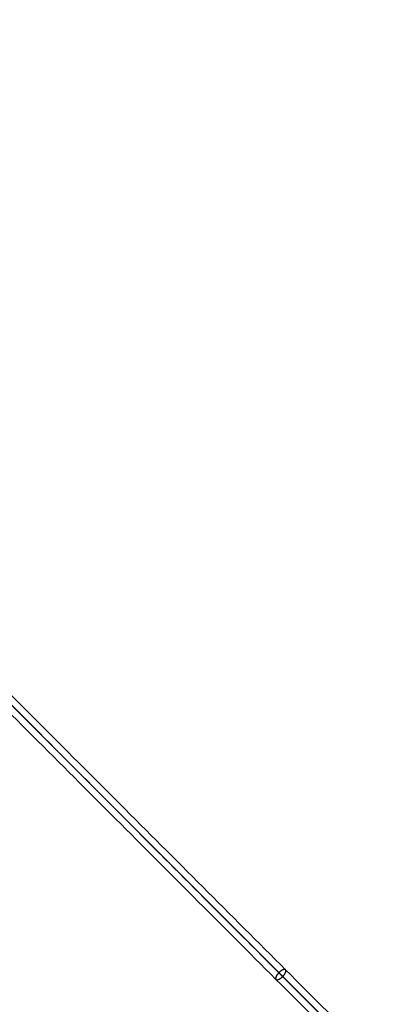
# Model space of a CAD drawing. Header units: millimetres. Extents: x -657 to 864, y -831 to 851.
# Tile 356 of 656: x -474 to -445, y 49 to 127. Entities that reach past the tile are written whole.
import ezdxf

# ---------------------------------------------------------------- set-up
doc = ezdxf.new("R2010")
doc.units = ezdxf.units.MM
doc.layers.add('Default', color=7, linetype='Continuous', true_color=0x000000)

msp = doc.modelspace()

# ---------------------------------------------------------------- linework, layer by layer
at = {"layer": 'Default'}
for points in [[(-151.622, -113.899, -356.836), (-330.629, 65.108, -356.836), (-509.636, 244.115, -356.836)], [(-152.221, -113.399, -357.078), (-330.678, 65.058, -357.078), (-509.136, 243.516, -357.078)], [(-363.37, 241.828, -413.926), (-503.423, 101.775, -413.926), (-643.477, -38.278, -413.926)], [(-363.801, 241.268, -413.689), (-503.359, 101.71, -413.689), (-642.916, -37.847, -413.689)], [(-236.207, 159.53, -441.841), (-398.693, -2.956, -441.841), (-561.179, -165.442, -441.841)], [(-236.639, 159.098, -441.588), (-398.693, -2.956, -441.588), (-560.747, -165.01, -441.588)], [(-645.764, 107.987, -356.836), (-466.757, -71.02, -356.836), (-287.75, -250.027, -356.836)], [(-645.166, 107.487, -357.078), (-466.708, -70.97, -357.078), (-288.25, -249.428, -357.078)], [(-446.25, 44.601, -340.556), (-473.595, 71.946, -340.556), (-500.941, 99.292, -340.556)], [(-500.941, 99.292, -340.302), (-473.595, 71.946, -340.302), (-446.25, 44.601, -340.302)]]:
    msp.add_open_spline(points, degree=2, dxfattribs=at)
for points, knots in [([(-593.147, 191.498, -340.302), (-583.971, 182.322, -350.704), (-555.936, 154.287, -379.344), (-491.44, 89.791, -426.649), (-434.215, 32.566, -441.841), (-398.693, -2.956, -441.841)], [2.41548, 2.41548, 2.41548, 2.41548, 70.396144, 198.636056, 404.995527, 404.995527, 404.995527, 404.995527]), ([(-592.636, 190.987, -340.556), (-583.582, 181.933, -350.788), (-555.685, 154.036, -379.242), (-491.381, 89.732, -426.406), (-434.193, 32.544, -441.588), (-398.693, -2.956, -441.588)], [2.408267, 2.408267, 2.408267, 2.408267, 69.367076, 197.537893, 403.786179, 403.786179, 403.786179, 403.786179])]:
    msp.add_open_spline(points, degree=3, knots=knots, dxfattribs=at)
at = {"layer": 'Default', "color": 18, "true_color": 0x000000}
for points in [[(-399.712, -1.937, -269.903), (-452.79, 51.141, -298.717), (-505.868, 104.219, -327.531)], [(-505.332, 104.452, -328.09), (-452.254, 51.374, -299.275), (-399.176, -1.704, -270.461)], [(-506.101, 103.683, -328.09), (-453.023, 50.605, -299.275), (-399.945, -2.473, -270.461)], [(-505.565, 103.916, -328.648), (-452.487, 50.838, -299.833), (-399.409, -2.24, -271.019)]]:
    msp.add_open_spline(points, degree=2, dxfattribs=at)
for points, weights in [([(-452.487, 50.838, -299.833), (-452.103, 51.222, -299.833), (-452.254, 51.374, -299.275), (-452.406, 51.525, -298.717), (-452.79, 51.141, -298.717)], [1, 0.707106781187, 1, 0.707106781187, 1]), ([(-452.79, 51.141, -298.717), (-453.174, 50.757, -298.717), (-453.023, 50.605, -299.275), (-452.871, 50.454, -299.833), (-452.487, 50.838, -299.833)], [0.999999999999, 0.707106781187, 1, 0.707106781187, 1])]:
    msp.add_rational_spline(points, weights, degree=2, knots=[1.570796, 1.570796, 1.570796, 3.141593, 3.141593, 4.712389, 4.712389, 4.712389], dxfattribs=at)

doc.saveas('drawing.dxf')
